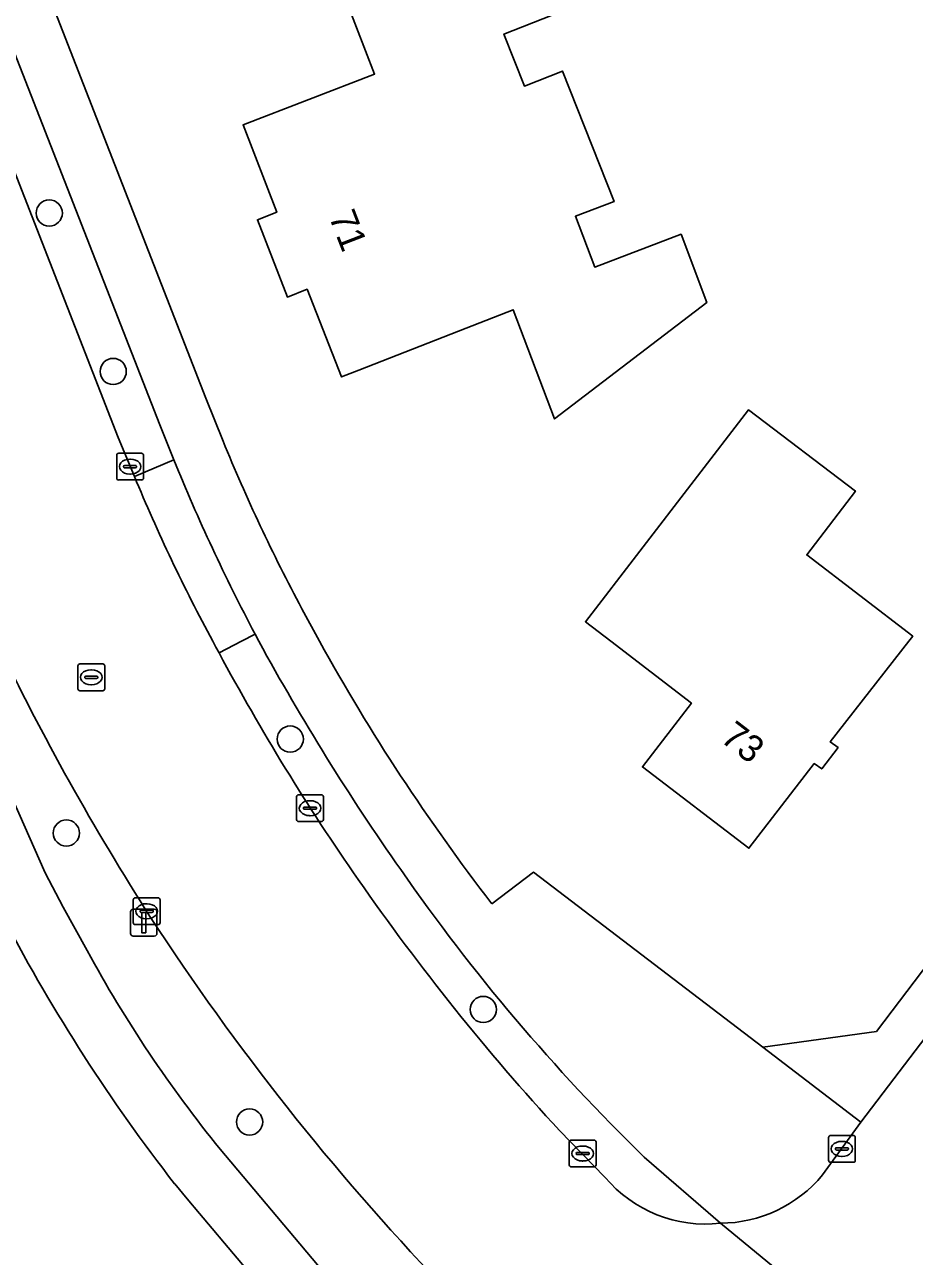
# Model space of a CAD drawing. Extents: x 157320 to 158835, y 386650 to 388491.
# Drawn here: x 158227.83 to 158261.04, y 386977.04 to 387023.02 of the extents above; entities that cross this region are included whole.
import ezdxf

# ---------------------------------------------------------------- set-up
doc = ezdxf.new("R2010")
doc.units = 0
for name, color, linetype in [('IMGEO_Berm_groen', 7, 'Continuous'), ('IMGEO_Boom', 7, 'Continuous'), ('IMGEO_Erf', 7, 'Continuous'), ('IMGEO_Groenvoorziening', 7, 'Continuous'), ('IMGEO_Kolk', 7, 'Continuous'), ('IMGEO_Lichtmast', 7, 'Continuous'), ('IMGEO_Pand', 7, 'Continuous'), ('IMGEO_Pand_nummerreeks', 7, 'Continuous'), ('IMGEO_Rijbaan_lokaal_gesloten', 7, 'Continuous'), ('IMGEO_Rioolput', 7, 'Continuous'), ('IMGEO_Voetpad_open', 7, 'Continuous')]:
    doc.layers.add(name, color=color, linetype=linetype)

msp = doc.modelspace()

# ---------------------------------------------------------------- linework, layer by layer
at = {"layer": 'IMGEO_Berm_groen'}
for points in [[(158226.784, 387000), (158225.057, 387003.797), (158223.312, 387008.32), (158221.683, 387007.658), (158224.381, 387001.024), (158224.819, 387000), (158226.431, 386996.235), (158228.598, 386991.361), (158229.267, 386990.074), (158230.165, 386988.453)], [(158236.574, 387000), (158236.432, 387000.263), (158235.921, 387000), (158235.087, 386999.571)], [(158247.795, 386981.732), (158249.494, 386979.997)], [(158235.131, 386981.037), (158239.623, 386975.703), (158244.542, 386970.129), (158246.944, 386972.388), (158243.357, 386976.017)], [(158253.803, 386978.277), (158250.962, 386980.745)]]:
    msp.add_lwpolyline(points, dxfattribs=at)
for centre, radius, start, end in [((158314.514, 387042.172), 97.34, 205.67358, 212.62517), ((158313.147, 387041.677), 87.18, 208.55863, 215.1555), ((158309.901, 387039.661), 84.879, 208.1849, 214.89406), ((158301.999, 387033.198), 73.186, 214.75344, 225.78385), ((158313.012, 387041.697), 88.595, 214.82335, 222.59757), ((158311.976, 387041.452), 94.817, 213.08538, 223.63907), ((158272.711, 387011.573), 48.422, 208.5197, 219.0954), ((158253.247, 386983.14), 4.895, 219.9527, 276.527)]:
    msp.add_arc(centre, radius, start, end, dxfattribs=at)
at = {"layer": 'IMGEO_Boom'}
for centre in [(158228.748, 387015.986), (158231.135, 387010.071), (158237.745, 386996.349), (158229.386, 386992.842), (158244.951, 386986.255), (158236.226, 386982.056)]:
    msp.add_circle(centre, 0.489, dxfattribs=at)
at = {"layer": 'IMGEO_Erf'}
for points in [[(158192.002, 387118.576), (158215.25, 387058.634), (158234.598, 387009.079), (158235.235, 387007.476)], [(158245.269, 386990.203), (158246.831, 386991.379), (158255.384, 386984.846), (158259.629, 386985.435), (158270.677, 387000), (158275.25, 387006.028), (158278.419, 387010.102), (158287.187, 387021.646), (158289.046, 387024.094), (158296.351, 387033.712), (158296.642, 387036.944), (158295.373, 387039.708), (158291.012, 387048.166), (158283.847, 387062.521), (158281.221, 387067.743)], [(158238.174, 387001.216), (158238.833, 387000)]]:
    msp.add_lwpolyline(points, dxfattribs=at)
for points in [[(158253.3, 387012.648), (158247.613, 387008.304), (158246.067, 387012.374), (158244.316, 387011.689), (158240.302, 387010.118), (158239.659, 387009.867), (158238.372, 387013.142), (158237.638, 387012.846), (158236.522, 387015.733), (158237.243, 387016.015), (158235.983, 387019.284), (158240.893, 387021.176), (158239.547, 387024.67), (158244.213, 387026.468), (158248.967, 387028.3), (158250.438, 387024.529), (158245.722, 387022.667), (158246.488, 387020.727), (158247.909, 387021.288), (158249.833, 387016.414), (158248.393, 387015.867), (158249.113, 387013.971), (158252.333, 387015.194)], [(158254.858, 387008.64), (158258.846, 387005.608), (158257.026, 387003.225), (158260.985, 387000.188), (158260.838, 387000), (158257.904, 386996.245), (158258.198, 386996.031), (158257.587, 386995.233), (158257.304, 386995.432), (158254.87, 386992.271), (158250.892, 386995.312), (158252.72, 386997.685), (158249.714, 387000), (158248.765, 387000.731)]]:
    msp.add_lwpolyline(points, close=True, dxfattribs=at)
for centre, radius, start, end in [((158299.022, 387033.603), 68.93, 202.27415, 208.02491), ((158306.816, 387037.648), 77.711, 208.97701, 217.62767), ((158285.304, 387020.104), 65.725, 207.66438, 217.88312), ((158545.042, 387239.125), 405.437, 219.77323, 223.04682)]:
    msp.add_arc(centre, radius, start, end, dxfattribs=at)
at = {"layer": 'IMGEO_Groenvoorziening'}
for points in [[(158222.528, 387034.561), (158221.295, 387033.291), (158226.211, 387020.702), (158231.325, 387007.604), (158231.929, 387006.155), (158233.401, 387006.768), (158232.88, 387008.083)], [(158259.044, 386982.054), (158272.723, 387000), (158276.577, 387005.057), (158275.25, 387006.028), (158270.677, 387000), (158259.629, 386985.435), (158255.384, 386984.846)]]:
    msp.add_lwpolyline(points, close=True, dxfattribs=at)
at = {"layer": 'IMGEO_Kolk'}
for p, q in [((158231.265, 387006.095), (158231.265, 387006.947)), ((158231.34, 387007.021), (158232.192, 387007.021)), ((158231.753, 387006.801), (158231.778, 387006.801)), ((158232.266, 387006.947), (158232.266, 387006.095)), ((158231.524, 387006.515), (158231.524, 387006.527)), ((158231.962, 387006.478), (158231.564, 387006.478)), ((158231.567, 387006.564), (158231.965, 387006.564)), ((158231.776, 387006.241), (158231.751, 387006.241)), ((158232.008, 387006.527), (158232.008, 387006.515)), ((158232.192, 387006.021), (158231.34, 387006.021)), ((158237.983, 386993.344), (158237.983, 386994.196)), ((158238.058, 386994.27), (158238.91, 386994.27)), ((158238.984, 386994.196), (158238.984, 386993.344)), ((158238.242, 386993.764), (158238.242, 386993.776)), ((158238.68, 386993.727), (158238.282, 386993.727)), ((158238.285, 386993.813), (158238.683, 386993.813)), ((158238.471, 386994.05), (158238.496, 386994.05)), ((158238.726, 386993.776), (158238.726, 386993.764)), ((158238.91, 386993.27), (158238.058, 386993.27)), ((158238.494, 386993.49), (158238.469, 386993.49)), ((158231.884, 386989.497), (158231.884, 386990.349)), ((158231.959, 386990.423), (158232.811, 386990.423)), ((158232.372, 386990.203), (158232.397, 386990.203)), ((158232.885, 386990.349), (158232.885, 386989.497)), ((158232.143, 386989.917), (158232.143, 386989.929)), ((158232.581, 386989.88), (158232.183, 386989.88)), ((158232.186, 386989.966), (158232.584, 386989.966)), ((158232.395, 386989.643), (158232.37, 386989.643)), ((158232.627, 386989.929), (158232.627, 386989.917)), ((158232.811, 386989.423), (158231.959, 386989.423)), ((158248.162, 386980.453), (158248.162, 386981.305)), ((158248.237, 386981.379), (158249.089, 386981.379)), ((158249.163, 386981.305), (158249.163, 386980.453)), ((158257.838, 386980.626), (158257.838, 386981.478)), ((158257.913, 386981.552), (158258.765, 386981.552)), ((158258.326, 386981.332), (158258.351, 386981.332)), ((158258.839, 386981.478), (158258.839, 386980.626)), ((158248.421, 386980.873), (158248.421, 386980.885)), ((158248.859, 386980.836), (158248.461, 386980.836)), ((158248.464, 386980.922), (158248.862, 386980.922)), ((158248.65, 386981.159), (158248.675, 386981.159)), ((158248.905, 386980.885), (158248.905, 386980.873)), ((158258.097, 386981.046), (158258.097, 386981.058)), ((158258.535, 386981.009), (158258.137, 386981.009)), ((158258.14, 386981.095), (158258.538, 386981.095)), ((158258.581, 386981.058), (158258.581, 386981.046)), ((158249.089, 386980.379), (158248.237, 386980.379)), ((158248.673, 386980.599), (158248.648, 386980.599)), ((158258.765, 386980.552), (158257.913, 386980.552)), ((158258.349, 386980.772), (158258.324, 386980.772))]:
    msp.add_line(p, q, dxfattribs=at)
for points in [[(158231.265, 387006.095), (158231.265, 387006.947)], [(158231.34, 387007.021), (158232.192, 387007.021)], [(158232.266, 387006.947), (158232.266, 387006.095)], [(158232.192, 387006.021), (158231.34, 387006.021)], [(158237.983, 386993.344), (158237.983, 386994.196)], [(158238.058, 386994.27), (158238.91, 386994.27)], [(158238.984, 386994.196), (158238.984, 386993.344)], [(158238.91, 386993.27), (158238.058, 386993.27)], [(158231.884, 386989.497), (158231.884, 386990.349)], [(158231.959, 386990.423), (158232.811, 386990.423)], [(158232.885, 386990.349), (158232.885, 386989.497)], [(158232.811, 386989.423), (158231.959, 386989.423)], [(158248.162, 386980.453), (158248.162, 386981.305)], [(158248.237, 386981.379), (158249.089, 386981.379)], [(158249.163, 386981.305), (158249.163, 386980.453)], [(158257.838, 386980.626), (158257.838, 386981.478)], [(158257.913, 386981.552), (158258.765, 386981.552)], [(158258.839, 386981.478), (158258.839, 386980.626)], [(158249.089, 386980.379), (158248.237, 386980.379)], [(158258.765, 386980.552), (158257.913, 386980.552)]]:
    msp.add_lwpolyline(points, dxfattribs=at)
for centre, radius, start, end in [((158231.342, 387006.945), 0.0765, 91.552, 178.448), ((158231.342, 387006.945), 0.0765, 91.552, 178.448), ((158232.19, 387006.945), 0.0765, 1.552, 88.448), ((158232.19, 387006.945), 0.0765, 1.552, 88.448), ((158231.564, 387006.524), 0.0403, 85.8775, 175.7526), ((158231.561, 387006.514), 0.0366, 178.938, 274.7102), ((158231.965, 387006.521), 0.043, 264.8664, 352.4533), ((158231.969, 387006.526), 0.0386, 1.7309, 96.639), ((158231.342, 387006.097), 0.0765, 181.552, 268.448), ((158231.342, 387006.097), 0.0765, 181.552, 268.448), ((158232.19, 387006.097), 0.0765, 271.552, 358.448), ((158232.19, 387006.097), 0.0765, 271.552, 358.448), ((158238.06, 386994.194), 0.0765, 91.552, 178.448), ((158238.06, 386994.194), 0.0765, 91.552, 178.448), ((158238.908, 386994.194), 0.0765, 1.552, 88.448), ((158238.908, 386994.194), 0.0765, 1.552, 88.448), ((158238.282, 386993.773), 0.0403, 85.8775, 175.7526), ((158238.279, 386993.763), 0.0366, 178.938, 274.7102), ((158238.683, 386993.77), 0.043, 264.8664, 352.4533), ((158238.687, 386993.775), 0.0386, 1.7309, 96.639), ((158238.06, 386993.346), 0.0765, 181.552, 268.448), ((158238.06, 386993.346), 0.0765, 181.552, 268.448), ((158238.908, 386993.346), 0.0765, 271.552, 358.448), ((158238.908, 386993.346), 0.0765, 271.552, 358.448), ((158231.961, 386990.347), 0.0765, 91.552, 178.448), ((158231.961, 386990.347), 0.0765, 91.552, 178.448), ((158232.809, 386990.347), 0.0765, 1.552, 88.448), ((158232.809, 386990.347), 0.0765, 1.552, 88.448), ((158232.183, 386989.926), 0.0403, 85.8775, 175.7526), ((158232.18, 386989.916), 0.0366, 178.938, 274.7102), ((158232.584, 386989.923), 0.043, 264.8664, 352.4533), ((158232.588, 386989.928), 0.0386, 1.7309, 96.639), ((158231.961, 386989.499), 0.0765, 181.552, 268.448), ((158231.961, 386989.499), 0.0765, 181.552, 268.448), ((158232.809, 386989.499), 0.0765, 271.552, 358.448), ((158232.809, 386989.499), 0.0765, 271.552, 358.448), ((158248.239, 386981.303), 0.0765, 91.552, 178.448), ((158248.239, 386981.303), 0.0765, 91.552, 178.448), ((158249.087, 386981.303), 0.0765, 1.552, 88.448), ((158249.087, 386981.303), 0.0765, 1.552, 88.448), ((158257.915, 386981.476), 0.0765, 91.552, 178.448), ((158257.915, 386981.476), 0.0765, 91.552, 178.448), ((158258.763, 386981.476), 0.0765, 1.552, 88.448), ((158258.763, 386981.476), 0.0765, 1.552, 88.448), ((158248.461, 386980.882), 0.0403, 85.8775, 175.7526), ((158248.458, 386980.872), 0.0366, 178.938, 274.7102), ((158248.862, 386980.879), 0.043, 264.8664, 352.4533), ((158248.866, 386980.884), 0.0386, 1.7309, 96.639), ((158258.137, 386981.055), 0.0403, 85.8775, 175.7526), ((158258.134, 386981.045), 0.0366, 178.938, 274.7102), ((158258.538, 386981.052), 0.043, 264.8664, 352.4533), ((158258.542, 386981.057), 0.0386, 1.7309, 96.639), ((158248.239, 386980.455), 0.0765, 181.552, 268.448), ((158248.239, 386980.455), 0.0765, 181.552, 268.448), ((158249.087, 386980.455), 0.0765, 271.552, 358.448), ((158249.087, 386980.455), 0.0765, 271.552, 358.448), ((158257.915, 386980.628), 0.0765, 181.552, 268.448), ((158257.915, 386980.628), 0.0765, 181.552, 268.448), ((158258.763, 386980.628), 0.0765, 271.552, 358.448), ((158258.763, 386980.628), 0.0765, 271.552, 358.448)]:
    msp.add_arc(centre, radius, start, end, dxfattribs=at)
for centre, major_axis, ratio, start_param, end_param in [((158231.752, 387006.521), (-0.387, 0.002), 0.722429, 4.712389, 7.853982), ((158231.777, 387006.521), (-0.39, 0.002), 0.717154, 1.570796, 4.712389), ((158238.47, 386993.77), (-0.387, 0.002), 0.722429, 4.712389, 7.853982), ((158238.495, 386993.77), (-0.39, 0.002), 0.717154, 1.570796, 4.712389), ((158232.371, 386989.923), (-0.387, 0.002), 0.722429, 4.712389, 7.853982), ((158232.396, 386989.923), (-0.39, 0.002), 0.717154, 1.570796, 4.712389), ((158258.325, 386981.052), (-0.387, 0.002), 0.722429, 4.712389, 7.853982), ((158258.35, 386981.052), (-0.39, 0.002), 0.717154, 1.570796, 4.712389), ((158248.649, 386980.879), (-0.387, 0.002), 0.722429, 4.712389, 7.853982), ((158248.674, 386980.879), (-0.39, 0.002), 0.717154, 1.570796, 4.712389)]:
    msp.add_ellipse(centre, major_axis=major_axis, ratio=ratio, start_param=start_param, end_param=end_param, dxfattribs=at)
at = {"layer": 'IMGEO_Lichtmast'}
for p, q in [((158231.78, 386989.095), (158231.78, 386989.895)), ((158231.78, 386989.895), (158231.78, 386989.095)), ((158231.88, 386989.995), (158232.67, 386989.995)), ((158232.67, 386989.995), (158231.88, 386989.995)), ((158232.77, 386989.895), (158232.77, 386989.095)), ((158232.77, 386989.095), (158232.77, 386989.895)), ((158232.67, 386988.995), (158231.88, 386988.995)), ((158231.88, 386988.995), (158232.67, 386988.995))]:
    msp.add_line(p, q, dxfattribs=at)
msp.add_lwpolyline([(158232.2, 386989.87), (158232.35, 386989.87), (158232.35, 386989.12), (158232.2, 386989.12), (158232.2, 386989.87)], dxfattribs=at)
for centre, start, end in [((158231.88, 386989.895), 90, 180), ((158231.88, 386989.895), 90, 180), ((158232.67, 386989.895), 0, 90), ((158232.67, 386989.895), 360, 90), ((158231.88, 386989.095), 180, 270), ((158231.88, 386989.095), 180, 270), ((158232.67, 386989.095), 270, 0), ((158232.67, 386989.095), 270, 0)]:
    msp.add_arc(centre, 0.1, start, end, dxfattribs=at)
at = {"layer": 'IMGEO_Pand'}
for points in [[(158247.909, 387021.288), (158246.488, 387020.727), (158245.722, 387022.667), (158250.438, 387024.529), (158248.967, 387028.3), (158244.213, 387026.468), (158239.547, 387024.67), (158240.893, 387021.176), (158235.983, 387019.284), (158237.243, 387016.015), (158236.522, 387015.733), (158237.638, 387012.846), (158238.372, 387013.142), (158239.659, 387009.867), (158240.302, 387010.118), (158244.316, 387011.689), (158246.067, 387012.374), (158247.613, 387008.304), (158253.3, 387012.648), (158252.333, 387015.194), (158249.113, 387013.971), (158248.393, 387015.867), (158249.833, 387016.414)], [(158254.87, 386992.271), (158257.304, 386995.432), (158257.587, 386995.233), (158258.198, 386996.031), (158257.904, 386996.245), (158260.838, 387000), (158260.985, 387000.188), (158257.026, 387003.225), (158258.846, 387005.608), (158254.858, 387008.64), (158248.765, 387000.731), (158249.714, 387000), (158252.72, 386997.685), (158250.892, 386995.312)]]:
    msp.add_lwpolyline(points, close=True, dxfattribs=at)
at = {"layer": 'IMGEO_Rijbaan_lokaal_gesloten'}
for points in [[(158297.071, 387032.049), (158290.304, 387023.136), (158288.446, 387020.689), (158279.693, 387009.16), (158276.577, 387005.057), (158272.723, 387000), (158259.044, 386982.054), (158257.616, 386980.078)], [(158231.929, 387006.155), (158231.325, 387007.604), (158226.211, 387020.702), (158219.507, 387018.022), (158221.051, 387014.087), (158223.312, 387008.32), (158225.057, 387003.797), (158226.784, 387000)], [(158235.087, 386999.571), (158234.969, 386999.785), (158234.853, 387000)], [(158249.494, 386979.997), (158247.795, 386981.732)], [(158253.803, 386978.277), (158262.343, 386971.251)], [(158267.218, 386967.002), (158262.343, 386971.251), (158253.803, 386978.277)]]:
    msp.add_lwpolyline(points, dxfattribs=at)
for centre, radius, start, end in [((158291.808, 387030.829), 64.763, 202.39492, 208.42622), ((158314.514, 387042.172), 97.34, 205.67358, 212.62517), ((158309.901, 387039.661), 84.879, 208.1849, 214.89406), ((158313.012, 387041.697), 88.595, 214.82335, 222.59757), ((158311.976, 387041.452), 94.817, 213.08538, 223.63907), ((158253.247, 386983.14), 4.895, 219.9527, 276.527), ((158253.784, 386983.255), 4.978, 270.2244, 320.3413)]:
    msp.add_arc(centre, radius, start, end, dxfattribs=at)
at = {"layer": 'IMGEO_Rioolput'}
for p, q in [((158229.817, 386998.23), (158229.817, 386999.082)), ((158229.892, 386999.156), (158230.744, 386999.156)), ((158230.305, 386998.936), (158230.33, 386998.936)), ((158230.818, 386999.082), (158230.818, 386998.23)), ((158230.076, 386998.65), (158230.076, 386998.662)), ((158230.514, 386998.613), (158230.116, 386998.613)), ((158230.119, 386998.699), (158230.517, 386998.699)), ((158230.328, 386998.376), (158230.303, 386998.376)), ((158230.56, 386998.662), (158230.56, 386998.65)), ((158230.744, 386998.156), (158229.892, 386998.156))]:
    msp.add_line(p, q, dxfattribs=at)
for points in [[(158229.817, 386998.23), (158229.817, 386999.082)], [(158229.892, 386999.156), (158230.744, 386999.156)], [(158230.818, 386999.082), (158230.818, 386998.23)], [(158230.744, 386998.156), (158229.892, 386998.156)]]:
    msp.add_lwpolyline(points, dxfattribs=at)
for centre, radius, start, end in [((158229.894, 386999.08), 0.0765, 91.552, 178.448), ((158229.894, 386999.08), 0.0765, 91.552, 178.448), ((158230.742, 386999.08), 0.0765, 1.552, 88.448), ((158230.742, 386999.08), 0.0765, 1.552, 88.448), ((158230.116, 386998.659), 0.0403, 85.8775, 175.7526), ((158230.113, 386998.649), 0.0366, 178.938, 274.7102), ((158230.517, 386998.656), 0.043, 264.8664, 352.4533), ((158230.521, 386998.661), 0.0386, 1.7309, 96.639), ((158229.894, 386998.232), 0.0765, 181.552, 268.448), ((158229.894, 386998.232), 0.0765, 181.552, 268.448), ((158230.742, 386998.232), 0.0765, 271.552, 358.448), ((158230.742, 386998.232), 0.0765, 271.552, 358.448)]:
    msp.add_arc(centre, radius, start, end, dxfattribs=at)
for centre, major_axis, ratio, start_param, end_param in [((158230.304, 386998.656), (-0.387, 0.002), 0.722429, 4.712389, 7.853982), ((158230.329, 386998.656), (-0.39, 0.002), 0.717154, 1.570796, 4.712389)]:
    msp.add_ellipse(centre, major_axis=major_axis, ratio=ratio, start_param=start_param, end_param=end_param, dxfattribs=at)
at = {"layer": 'IMGEO_Voetpad_open'}
for points in [[(158188.513, 387122.106), (158196.498, 387101.337), (158198.408, 387096.474), (158204.177, 387081.627), (158205.614, 387077.958), (158212.819, 387059.448), (158215.039, 387053.749), (158220.735, 387039.162), (158222.528, 387034.561), (158232.88, 387008.083), (158233.401, 387006.768)], [(158235.235, 387007.476), (158234.598, 387009.079), (158215.25, 387058.634), (158192.002, 387118.576)], [(158230.165, 386988.453), (158229.267, 386990.074), (158228.598, 386991.361), (158226.431, 386996.235), (158224.819, 387000), (158224.381, 387001.024), (158221.683, 387007.658), (158219.392, 387013.436), (158216.096, 387021.795)], [(158233.401, 387006.768), (158231.929, 387006.155)], [(158238.833, 387000), (158238.174, 387001.216)], [(158234.853, 387000), (158234.969, 386999.785), (158235.087, 386999.571), (158235.921, 387000), (158236.432, 387000.263)], [(158236.432, 387000.263), (158236.574, 387000)], [(158257.616, 386980.078), (158259.044, 386982.054), (158255.384, 386984.846), (158246.831, 386991.379), (158245.269, 386990.203)], [(158250.402, 386963.724), (158247.248, 386967.158), (158244.542, 386970.129), (158239.623, 386975.703), (158235.131, 386981.037)], [(158250.962, 386980.745), (158253.803, 386978.277)]]:
    msp.add_lwpolyline(points, dxfattribs=at)
for centre, radius, start, end in [((158299.022, 387033.603), 68.93, 202.27415, 208.02491), ((158300.586, 387034.114), 72.537, 202.14767, 207.8186), ((158300.586, 387034.114), 72.537, 202.14767, 207.8186), ((158291.808, 387030.829), 64.763, 202.39492, 208.42622), ((158313.147, 387041.677), 87.18, 208.55863, 215.1555), ((158306.816, 387037.648), 77.711, 208.97701, 217.62767), ((158301.999, 387033.198), 73.186, 214.75344, 225.78385), ((158285.304, 387020.104), 65.725, 207.66438, 217.88312), ((158272.711, 387011.573), 48.422, 208.5197, 219.0954), ((158253.784, 386983.255), 4.978, 270.2244, 320.3413), ((158545.042, 387239.125), 405.437, 219.77323, 223.04682)]:
    msp.add_arc(centre, radius, start, end, dxfattribs=at)

# ---------------------------------------------------------------- texts
at = {"layer": 'IMGEO_Pand_nummerreeks'}
for s, rotation, p in [('71', 291.1362, (158239.174, 387015.863)), ('73', 322.6037, (158253.755, 386996.295))]:
    msp.add_text(s, height=1, rotation=rotation, dxfattribs=at).set_placement(p)

doc.saveas('drawing.dxf')
